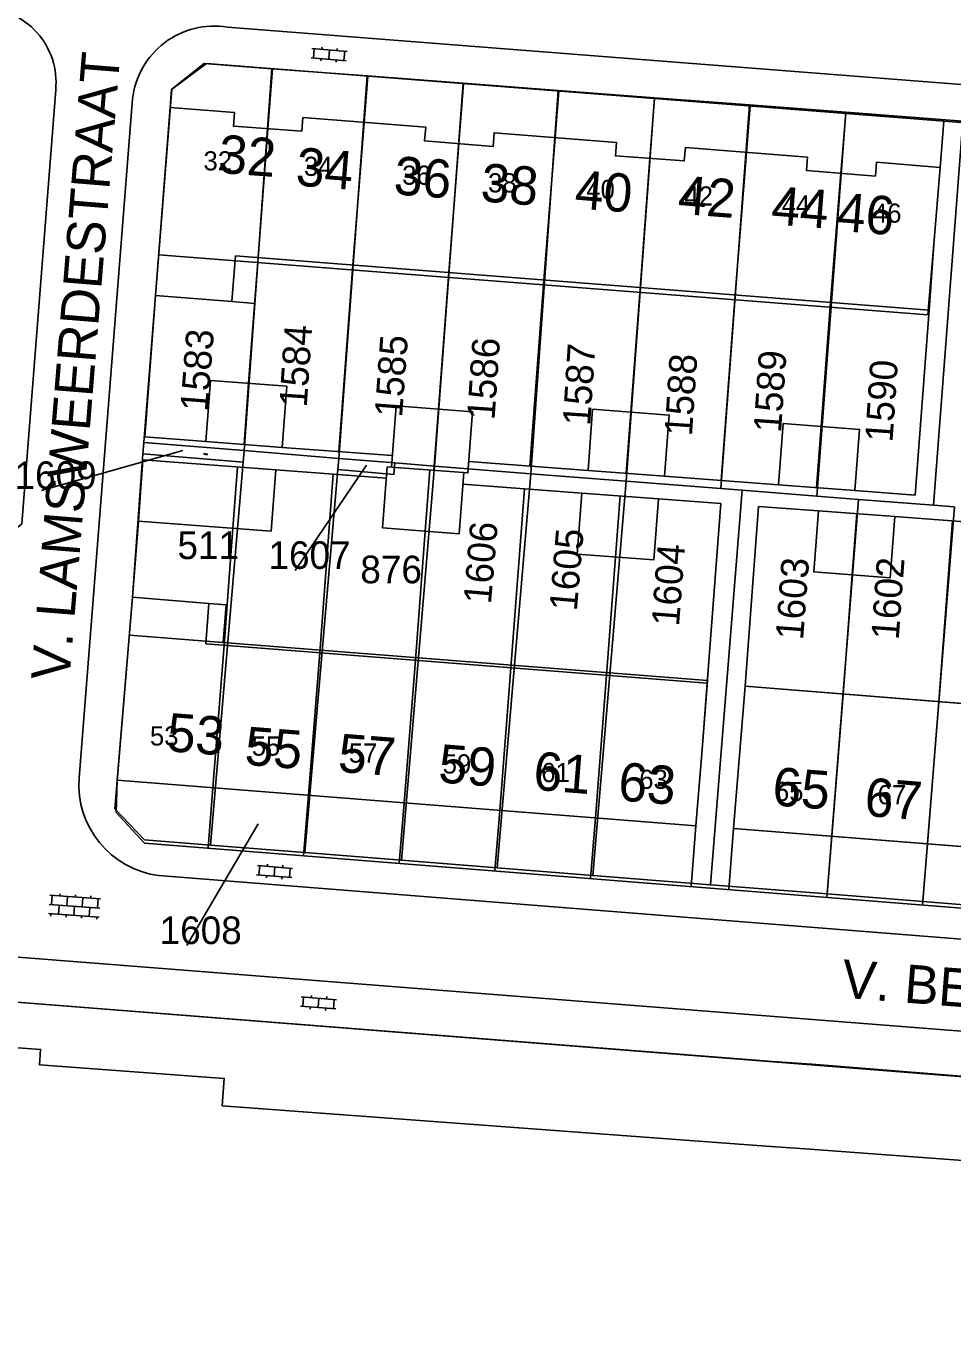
# Model space of a CAD drawing. Extents: x 148816 to 151297, y 399515 to 402500.
# Drawn here: x 150177.2 to 150237.6, y 401001.3 to 401086.2 of the extents above; entities that cross this region are included whole.
import ezdxf

# ---------------------------------------------------------------- set-up
doc = ezdxf.new("R2010")
doc.units = 0
for name, color, linetype in [('B01 Hoofdgebouw  [D] Norm', 7, 'Continuous'), ('B01 Hoofdgebouw  [T] Norm', 7, 'Continuous'), ('B01 hoofgebouw', 7, 'Continuous'), ('B02 Bijgebouw  [D] Norm', 7, 'Continuous'), ('B07 Tussenmuur  [D] Norm', 7, 'Continuous'), ('G01 perceelsgrens', 7, 'Continuous'), ('S02 Open verharding  Norm', 7, 'Continuous'), ('T04 Haag heg  [D] Gem', 7, 'Continuous'), ('V00 Kant verharding algemeen  [T] Norm', 7, 'Continuous'), ('Z01 perceelnummer', 7, 'Continuous'), ('Z02 huisnummer', 7, 'Continuous'), ('Z02 Huisnummer  [Tekst] Norm', 7, 'Continuous'), ('Z06 straatnaam', 7, 'Continuous')]:
    doc.layers.add(name, color=color, linetype=linetype)

msp = doc.modelspace()

# ---------------------------------------------------------------- linework, layer by layer
at = {"layer": 'B01 Hoofdgebouw  [D] Norm'}
for points in [[(150236.33, 401071.96), (150236.022, 401067.646), (150190.823, 401071.187)], [(150221.23, 401039.01), (150221.562, 401043.324), (150188.894, 401045.897)]]:
    msp.add_lwpolyline(points, dxfattribs=at)
at = {"layer": 'B01 Hoofdgebouw  [T] Norm'}
for p, q in [((150185.61, 401068.6), (150186.58, 401080.87)), ((150186.58, 401080.87), (150190.77, 401080.53)), ((150190.77, 401080.53), (150190.7, 401079.64)), ((150195.15, 401079.31), (150195.22, 401080.21)), ((150195.22, 401080.21), (150203.22, 401079.57)), ((150190.7, 401079.64), (150195.15, 401079.31)), ((150203.22, 401079.57), (150203.14, 401078.68)), ((150207.62, 401078.33), (150207.68, 401079.22)), ((150207.68, 401079.22), (150215.65, 401078.59)), ((150203.14, 401078.68), (150207.62, 401078.33)), ((150215.65, 401078.59), (150215.59, 401077.71)), ((150220.07, 401077.38), (150220.15, 401078.25)), ((150220.15, 401078.25), (150228.11, 401077.62)), ((150215.59, 401077.71), (150220.07, 401077.38)), ((150228.11, 401077.62), (150228.04, 401076.75)), ((150232.53, 401076.39), (150232.6, 401077.29)), ((150232.6, 401077.29), (150236.75, 401076.94)), ((150228.04, 401076.75), (150232.53, 401076.39)), ((150236.75, 401076.94), (150236.33, 401071.96)), ((150190.823, 401071.187), (150190.59, 401068.21)), ((150190.59, 401068.21), (150185.61, 401068.6)), ((150183.12, 401037), (150184.12, 401048.94)), ((150184.12, 401048.94), (150189.1, 401048.52)), ((150189.1, 401048.52), (150188.894, 401045.897)), ((150223.29, 401033.86), (150224.03, 401043.13)), ((150224.03, 401043.13), (150274.23, 401039.13)), ((150221.23, 401039.01), (150220.83, 401034.03)), ((150220.83, 401034.03), (150183.12, 401037)), ((150273.48, 401029.87), (150223.29, 401033.86))]:
    msp.add_line(p, q, dxfattribs=at)
at = {"layer": 'B01 hoofgebouw'}
for points in [[(150190.59, 401068.21), (150185.61, 401068.6), (150186.58, 401080.87), (150190.77, 401080.53), (150190.7, 401079.64), (150195.15, 401079.311), (150195.22, 401080.21), (150203.22, 401079.57), (150203.14, 401078.68), (150207.62, 401078.33), (150207.68, 401079.22), (150215.65, 401078.59), (150215.59, 401077.71), (150220.07, 401077.38), (150220.15, 401078.25), (150228.11, 401077.62), (150228.04, 401076.75), (150232.53, 401076.39), (150232.6, 401077.29), (150236.75, 401076.94), (150236.33, 401071.96)], [(150185.821, 401071.265), (150235.941, 401067.349), (150236.33, 401071.96)], [(150192.281, 401070.76), (150192.083, 401068.093), (150190.59, 401068.21)], [(150221.23, 401039.01), (150220.83, 401034.031), (150183.12, 401037), (150184.12, 401048.94), (150189.1, 401048.52)], [(150189.1, 401048.52), (150190.215, 401048.432), (150190.022, 401045.978)], [(150183.912, 401046.459), (150221.59, 401043.493), (150221.23, 401039.01)], [(150224.03, 401043.13), (150223.29, 401033.86), (150273.48, 401029.871), (150274.23, 401039.13), (150224.03, 401043.13)]]:
    msp.add_lwpolyline(points, dxfattribs=at)
at = {"layer": 'B02 Bijgebouw  [D] Norm'}
for p, q in [((150200.417, 401053.447), (150200.719, 401057.434)), ((150200.719, 401057.434), (150200.986, 401057.414)), ((150205.705, 401057.057), (150205.403, 401053.07)), ((150205.403, 401053.07), (150200.417, 401053.447))]:
    msp.add_line(p, q, dxfattribs=at)
for points in [[(150189.19, 401063.067), (150194.176, 401062.69), (150193.874, 401058.703), (150188.888, 401059.08)], [(150201.288, 401061.401), (150206.274, 401061.024), (150205.972, 401057.037), (150200.986, 401057.414)], [(150214.102, 401061.188), (150219.088, 401060.811), (150218.786, 401056.824), (150213.8, 401057.201)], [(150226.506, 401060.253), (150231.492, 401059.876), (150231.19, 401055.889), (150226.204, 401056.266)], [(150184.798, 401057.884), (150193.45, 401057.23), (150193.149, 401053.242), (150184.497, 401053.896)], [(150213.4, 401055.726), (150218.386, 401055.349), (150218.084, 401051.362), (150213.098, 401051.739)], [(150228.813, 401054.564), (150233.799, 401054.187), (150233.497, 401050.2), (150228.511, 401050.577)]]:
    msp.add_lwpolyline(points, close=True, dxfattribs=at)
at = {"layer": 'B07 Tussenmuur  [D] Norm'}
for p, q in [((150199.22, 401079.89), (150198.475, 401070.575)), ((150199.22, 401079.89), (150198.475, 401070.575)), ((150192.925, 401079.475), (150192.302, 401071.077)), ((150192.925, 401079.475), (150192.302, 401071.077)), ((150211.665, 401078.905), (150210.929, 401069.598)), ((150211.665, 401078.905), (150210.929, 401069.598)), ((150205.38, 401078.505), (150204.723, 401070.101)), ((150205.38, 401078.505), (150204.723, 401070.101)), ((150217.83, 401077.545), (150217.203, 401069.032)), ((150217.83, 401077.545), (150217.203, 401069.032)), ((150224.13, 401077.935), (150223.395, 401068.645)), ((150224.13, 401077.935), (150223.395, 401068.645)), ((150230.285, 401076.57), (150229.611, 401068.16)), ((150230.285, 401076.57), (150229.611, 401068.16)), ((150191.383, 401058.891), (150191.684, 401062.878)), ((150191.383, 401058.891), (150191.684, 401062.878)), ((150203.75, 401057.205), (150204.051, 401061.192)), ((150203.75, 401057.205), (150204.051, 401061.192)), ((150216.295, 401057.012), (150216.596, 401060.999)), ((150216.295, 401057.012), (150216.596, 401060.999)), ((150228.699, 401056.077), (150229, 401060.064)), ((150228.699, 401056.077), (150229, 401060.064)), ((150190.96, 401057.418), (150190.659, 401053.43)), ((150190.96, 401057.418), (150190.659, 401053.43)), ((150203.482, 401057.225), (150203.181, 401053.238)), ((150203.482, 401057.225), (150203.181, 401053.238)), ((150215.895, 401055.537), (150215.593, 401051.549)), ((150215.895, 401055.537), (150215.593, 401051.549)), ((150231.308, 401054.375), (150231.006, 401050.387)), ((150231.308, 401054.375), (150231.006, 401050.387)), ((150190.083, 401045.803), (150189.351, 401036.509)), ((150190.083, 401045.803), (150189.351, 401036.509)), ((150196.315, 401045.312), (150195.583, 401036.018)), ((150196.315, 401045.312), (150195.583, 401036.018)), ((150202.547, 401044.821), (150201.815, 401035.527)), ((150202.547, 401044.821), (150201.815, 401035.527)), ((150208.779, 401044.33), (150208.047, 401035.036)), ((150208.779, 401044.33), (150208.047, 401035.036)), ((150215.011, 401043.839), (150214.279, 401034.545)), ((150215.011, 401043.839), (150214.279, 401034.545)), ((150230.419, 401042.621), (150229.682, 401033.351)), ((150230.419, 401042.621), (150229.682, 401033.351)), ((150236.653, 401042.125), (150235.916, 401032.855)), ((150236.653, 401042.125), (150235.916, 401032.855))]:
    msp.add_line(p, q, dxfattribs=at)
at = {"layer": 'G01 perceelsgrens'}
for points in [[(150193.196, 401083.392), (150188.781, 401083.727), (150186.673, 401082.051), (150185.61, 401068.6), (150184.857, 401059.018)], [(150193.196, 401083.392), (150191.385, 401058.488)], [(150199.414, 401082.92), (150193.196, 401083.392)], [(150199.414, 401082.92), (150197.568, 401057.986)], [(150205.666, 401082.445), (150199.414, 401082.92)], [(150205.666, 401082.445), (150203.788, 401057.48)], [(150211.858, 401081.975), (150205.666, 401082.445)], [(150211.858, 401081.975), (150210.078, 401056.986)], [(150218.13, 401081.498), (150211.858, 401081.975)], [(150218.13, 401081.498), (150216.285, 401056.498)], [(150224.333, 401081.027), (150218.13, 401081.498)], [(150224.333, 401081.027), (150222.449, 401056.013)], [(150230.595, 401080.551), (150224.333, 401081.027)], [(150230.595, 401080.551), (150228.708, 401055.521)], [(150238.235, 401079.971), (150230.595, 401080.551)], [(150238.235, 401079.971), (150236.323, 401054.923)], [(150184.857, 401059.018), (150184.798, 401058.27)], [(150184.857, 401059.018), (150191.385, 401058.488)], [(150184.798, 401058.27), (150184.12, 401048.94), (150182.973, 401035.135), (150184.9, 401033.106), (150189.203, 401032.764)], [(150184.798, 401058.27), (150191.322, 401057.74)], [(150191.322, 401057.74), (150189.203, 401032.764)], [(150191.322, 401057.74), (150191.385, 401058.488)], [(150191.385, 401058.488), (150197.568, 401057.986)], [(150197.507, 401057.268), (150197.568, 401057.986)], [(150197.507, 401057.268), (150201.154, 401056.942), (150201.213, 401057.69)], [(150197.568, 401057.986), (150201.213, 401057.69)], [(150201.213, 401057.69), (150203.788, 401057.48)], [(150195.35, 401032.278), (150197.507, 401057.268)], [(150203.788, 401057.48), (150201.637, 401031.78)], [(150203.788, 401057.48), (150210.078, 401056.986)], [(150207.87, 401031.286), (150210.078, 401056.986)], [(150210.078, 401056.986), (150216.285, 401056.498)], [(150216.285, 401056.498), (150214.105, 401030.792)], [(150216.285, 401056.498), (150222.449, 401056.013)], [(150222.449, 401056.013), (150223.841, 401055.904)], [(150223.841, 401055.904), (150221.774, 401030.184)], [(150223.841, 401055.904), (150228.708, 401055.521)], [(150228.708, 401055.521), (150231.432, 401055.307)], [(150231.432, 401055.307), (150229.379, 401029.582)], [(150231.432, 401055.307), (150236.323, 401054.923)], [(150237.673, 401054.817), (150235.619, 401029.088)], [(150236.323, 401054.923), (150237.673, 401054.817)], [(150189.203, 401032.764), (150195.35, 401032.278)], [(150195.35, 401032.278), (150201.637, 401031.78)], [(150201.637, 401031.78), (150207.87, 401031.286)], [(150207.87, 401031.286), (150214.105, 401030.792)], [(150214.105, 401030.792), (150221.774, 401030.184)], [(150221.774, 401030.184), (150229.379, 401029.582)], [(150229.379, 401029.582), (150235.619, 401029.088)], [(150235.619, 401029.088), (150241.83, 401028.596)], [(150170.48, 401023.01), (150225.82, 401018.67)], [(150170.997, 401018.974), (150173.05, 401018.822), (150173.124, 401019.818), (150178.126, 401019.449), (150178.053, 401018.452), (150190.093, 401017.562), (150189.96, 401015.767), (150225.401, 401013.147)], [(150225.82, 401018.67), (150228.38, 401018.48)], [(150300.246, 401012.7), (150228.38, 401018.48)], [(150225.401, 401013.147), (150227.96, 401012.958)], [(150227.96, 401012.958), (150296.119, 401007.92), (150294.996, 401000)]]:
    msp.add_lwpolyline(points, dxfattribs=at)
at = {"layer": 'S02 Open verharding  Norm'}
for p, q in [((150195.752, 401084.103), (150198.045, 401083.915)), ((150195.801, 401084.701), (150198.094, 401084.513)), ((150195.902, 401084.09), (150195.951, 401084.688)), ((150196.4, 401084.05), (150196.388, 401083.9)), ((150196.461, 401084.797), (150196.449, 401084.648)), ((150196.947, 401084.607), (150196.899, 401084.009)), ((150197.458, 401084.716), (150197.446, 401084.566)), ((150197.895, 401083.928), (150197.944, 401084.526)), ((150197.397, 401083.968), (150197.385, 401083.819)), ((150188.762, 401058.251), (150188.988, 401058.209)), ((150188.773, 401058.31), (150188.999, 401058.268)), ((150188.777, 401058.249), (150188.788, 401058.308)), ((150188.826, 401058.239), (150188.823, 401058.225)), ((150188.84, 401058.313), (150188.837, 401058.298)), ((150188.886, 401058.289), (150188.875, 401058.23)), ((150188.924, 401058.221), (150188.922, 401058.207)), ((150188.938, 401058.295), (150188.935, 401058.28)), ((150188.973, 401058.212), (150188.984, 401058.271)), ((150192.255, 401031.439), (150194.548, 401031.252)), ((150192.356, 401030.829), (150192.405, 401031.427)), ((150192.915, 401031.536), (150192.903, 401031.386)), ((150193.912, 401031.454), (150193.9, 401031.305)), ((150192.206, 401030.841), (150194.499, 401030.654)), ((150192.854, 401030.788), (150192.842, 401030.639)), ((150193.401, 401031.345), (150193.353, 401030.747)), ((150193.851, 401030.707), (150193.839, 401030.557)), ((150194.349, 401030.666), (150194.398, 401031.264)), ((150178.694, 401028.898), (150181.986, 401028.668)), ((150178.736, 401029.497), (150182.028, 401029.266)), ((150178.886, 401029.486), (150178.844, 401028.888)), ((150179.342, 401028.853), (150179.301, 401028.254)), ((150179.384, 401029.451), (150179.395, 401029.601)), ((150179.883, 401029.416), (150179.841, 401028.818)), ((150180.382, 401029.382), (150180.392, 401029.531)), ((150180.881, 401029.347), (150180.839, 401028.748)), ((150181.379, 401029.312), (150181.39, 401029.461)), ((150181.878, 401029.277), (150181.836, 401028.678)), ((150178.652, 401028.3), (150181.944, 401028.069)), ((150178.802, 401028.289), (150178.791, 401028.14)), ((150179.799, 401028.219), (150179.789, 401028.07)), ((150180.34, 401028.783), (150180.298, 401028.184)), ((150180.797, 401028.15), (150180.786, 401028)), ((150181.296, 401028.115), (150181.338, 401028.713)), ((150181.794, 401028.08), (150181.784, 401027.93)), ((150195.773, 401022.971), (150195.761, 401022.822)), ((150195.064, 401022.277), (150197.357, 401022.089)), ((150195.113, 401022.875), (150197.406, 401022.687)), ((150195.214, 401022.264), (150195.263, 401022.862)), ((150195.712, 401022.224), (150195.7, 401022.074)), ((150196.259, 401022.781), (150196.211, 401022.183)), ((150196.709, 401022.142), (150196.697, 401021.993)), ((150196.77, 401022.89), (150196.758, 401022.74)), ((150197.207, 401022.102), (150197.256, 401022.7))]:
    msp.add_line(p, q, dxfattribs=at)
at = {"layer": 'T04 Haag heg  [D] Gem'}
for p, q in [((150193.233, 401083.403), (150192.925, 401079.475)), ((150199.457, 401082.916), (150199.22, 401079.89)), ((150205.687, 401082.428), (150205.38, 401078.505)), ((150211.903, 401081.941), (150211.665, 401078.905)), ((150218.136, 401081.453), (150217.83, 401077.545)), ((150224.367, 401080.966), (150224.13, 401077.935)), ((150230.591, 401080.478), (150230.285, 401076.57)), ((150236.988, 401079.977), (150236.75, 401076.94)), ((150191.684, 401062.878), (150192.302, 401071.077)), ((150197.558, 401058.425), (150198.475, 401070.575)), ((150204.051, 401061.192), (150204.723, 401070.101)), ((150210.015, 401057.485), (150210.929, 401069.598)), ((150216.596, 401060.999), (150217.203, 401069.032)), ((150222.482, 401056.545), (150223.395, 401068.645)), ((150229, 401060.064), (150229.611, 401068.16)), ((150197.193, 401056.948), (150196.315, 401045.312)), ((150209.66, 401056.008), (150208.779, 401044.33)), ((150237.542, 401053.904), (150236.653, 401042.125)), ((150190.659, 401053.43), (150190.083, 401045.803)), ((150203.181, 401053.238), (150202.547, 401044.821)), ((150215.593, 401051.549), (150215.011, 401043.839)), ((150231.006, 401050.387), (150230.419, 401042.621)), ((150189.038, 401032.571), (150189.351, 401036.509)), ((150195.269, 401032.075), (150195.583, 401036.018)), ((150201.501, 401031.579), (150201.815, 401035.527)), ((150207.732, 401031.083), (150208.047, 401035.036)), ((150213.964, 401030.587), (150214.279, 401034.545)), ((150220.515, 401030.066), (150220.83, 401034.03)), ((150222.973, 401029.87), (150223.29, 401033.86)), ((150229.365, 401029.362), (150229.682, 401033.351)), ((150235.599, 401028.866), (150235.916, 401032.855))]:
    msp.add_line(p, q, dxfattribs=at)
at = {"layer": 'V00 Kant verharding algemeen  [T] Norm'}
for p, q in [((150278.33, 401079.22), (150190.3, 401086.1)), ((150186.65, 401082.03), (150188.93, 401083.74)), ((150188.93, 401083.74), (150278.21, 401076.75)), ((150186.58, 401080.87), (150186.65, 401082.03)), ((150184.12, 401081.42), (150180.63, 401037.15)), ((150185.61, 401068.6), (150184.911, 401059.379)), ((150235.113, 401055.592), (150236.022, 401067.646)), ((150184.911, 401059.379), (150188.889, 401059.079)), ((150193.874, 401058.703), (150201.043, 401058.163)), ((150213.8, 401057.201), (150206.029, 401057.787)), ((150193.451, 401057.23), (150200.662, 401056.687)), ((150213.4, 401055.726), (150205.649, 401056.31)), ((150218.786, 401056.824), (150226.204, 401056.266)), ((150218.386, 401055.349), (150222.446, 401055.044)), ((150231.19, 401055.888), (150235.113, 401055.593)), ((150222.446, 401055.044), (150221.562, 401043.324)), ((150224.915, 401054.857), (150224.03, 401043.13)), ((150228.813, 401054.564), (150224.915, 401054.857)), ((150184.12, 401048.94), (150184.496, 401053.897)), ((150241.284, 401053.623), (150233.799, 401054.187)), ((150183.05, 401034.89), (150183.12, 401037)), ((150184.9, 401032.9), (150183.05, 401034.89)), ((150274.5, 401025.77), (150184.9, 401032.9)), ((150185.84, 401030.78), (150273.43, 401023.85)), ((150173.07, 401025.74), (150284.8, 401016.98))]:
    msp.add_line(p, q, dxfattribs=at)
for points in [[(150179.11, 401082.01), (150176.894, 401053.721), (150174.587, 401051.796), (150173.79, 401041.627), (150175.778, 401039.465), (150175.63, 401037.58)], [(150055.105, 401026.042), (150123.334, 401020.787), (150123.795, 401026.681), (150170.48, 401023.01), (150283.975, 401014.062)]]:
    msp.add_lwpolyline(points, dxfattribs=at)
for centre, radius, start, end in [((150174.309, 401082.513), 4.827, 354.01946, 90.22758), ((150189.433, 401080.824), 5.346, 80.66803, 173.60391), ((150186.611, 401036.727), 5.996, 175.95071, 262.60851)]:
    msp.add_arc(centre, radius, start, end, dxfattribs=at)
at = {"layer": 'Z01 perceelnummer'}
for points in [[(150178.196, 401055.89), (150187.385, 401058.495)], [(150194.715, 401050.678), (150199.365, 401057.535)], [(150187.667, 401026.215), (150192.315, 401034.165)]]:
    msp.add_lwpolyline(points, dxfattribs=at)

# ---------------------------------------------------------------- texts
for s, rotation, p in [('1583', 85.55262, (150189.015, 401061.003)), ('1584', 86.13997, (150195.469, 401061.284)), ('1585', 85.80391, (150201.68, 401060.622)), ('1586', 86.0786, (150207.706, 401060.455)), ('1587', 86.32708, (150213.94, 401060.074)), ('1588', 86.18593, (150220.571, 401059.403)), ('1589', 86.0786, (150226.376, 401059.625)), ('1590', 86.09039, (150233.637, 401059.002)), ('1606', 85.11235, (150207.471, 401048.445)), ('1605', 85.14528, (150213.07, 401047.995)), ('1604', 85.63649, (150219.727, 401047)), ('1603', 85.63649, (150227.812, 401046.104)), ('1602', 85.80811, (150234.041, 401046.117))]:
    msp.add_text(s, height=1.8, rotation=rotation, dxfattribs=at).set_placement(p)
for s, p in [('1609', (150176.426, 401055.99)), ('511', (150187.046, 401051.417)), ('1607', (150192.975, 401050.778)), ('876', (150198.961, 401049.842)), ('1608', (150185.881, 401026.315))]:
    msp.add_text(s, height=1.8, dxfattribs=at).set_placement(p)
at = {"layer": 'Z02 huisnummer'}
for s, rotation, p in [('32', 355.75514, (150189.657, 401076.606)), ('34', 355.52659, (150194.701, 401075.781)), ('36', 355.52659, (150201.086, 401075.21)), ('38', 355.52659, (150206.749, 401074.748)), ('40', 355.52659, (150212.878, 401074.295)), ('42', 355.52659, (150219.6, 401073.945)), ('44', 355.52659, (150225.681, 401073.256)), ('46', 355.41237, (150229.954, 401072.834)), ('53', 355.46948, (150186.288, 401038.903)), ('55', 355.46948, (150191.371, 401038.014)), ('57', 355.46948, (150197.454, 401037.554)), ('59', 355.46948, (150203.995, 401036.865)), ('61', 355.46948, (150210.179, 401036.387)), ('63', 355.46948, (150215.712, 401035.686)), ('65', 355.46948, (150225.754, 401035.374)), ('67', 355.46948, (150231.762, 401034.683))]:
    msp.add_text(s, height=2.5, rotation=rotation, dxfattribs=at).set_placement(p)
at = {"layer": 'Z02 Huisnummer  [Tekst] Norm'}
for s, p in [('32', (150188.743, 401076.76)), ('34', (150195.288, 401076.402)), ('36', (150201.688, 401075.829)), ('38', (150207.288, 401075.327)), ('40', (150213.688, 401074.897)), ('42', (150220.088, 401074.468)), ('44', (150226.415, 401073.894)), ('46', (150232.37, 401073.352)), ('53', (150185.253, 401039.261)), ('55', (150191.886, 401038.603)), ('57', (150198.211, 401038.147)), ('59', (150204.33, 401037.437)), ('61', (150210.757, 401036.88)), ('63', (150217.138, 401036.433)), ('65', (150225.982, 401035.642)), ('67', (150232.67, 401035.432))]:
    msp.add_text(s, height=1.25, dxfattribs=at).set_placement(p)
at = {"layer": 'Z06 straatnaam'}
for s, rotation, p in [('V. LAMSWEERDESTRAAT', 85.35528, (150179.998, 401043.436)), ('V. BEEKSTRAAT', 355.52659, (150230.268, 401022.828))]:
    msp.add_text(s, height=2.5, rotation=rotation, dxfattribs=at).set_placement(p)

doc.saveas('drawing.dxf')
